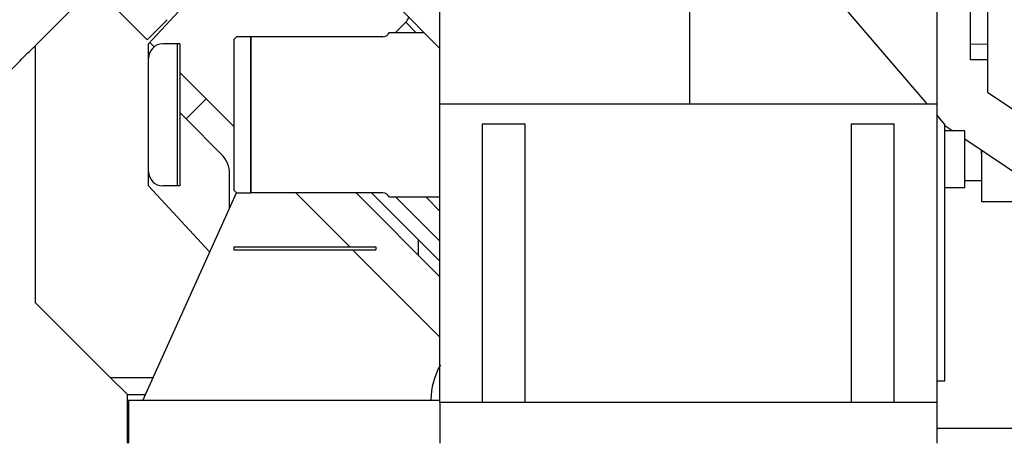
# Model space of a CAD drawing. Header units: inches. Extents: x 0 to 29700, y -16 to 21000.
# Tile 267 of 376: x 13794 to 14487, y 14894 to 15192. Entities that reach past the tile are written whole.
import ezdxf

# ---------------------------------------------------------------- set-up
doc = ezdxf.new("R2010")
doc.units = ezdxf.units.IN
doc.layers.add('1', color=7, linetype='Continuous', true_color=0xffffff)
doc.layers.add('254', color=7, linetype='Continuous', true_color=0xffffff)
doc.styles.add('latin_extended', font='simplex.shx')
doc.dimstyles.get("Standard").update_dxf_attribs({"dimtxt": 0.18, "dimasz": 0.18, "dimexe": 0.18, "dimexo": 0.0625, "dimgap": 0.09, "dimtad": 0, "dimtih": 1, "dimtoh": 1, "dimdec": 4, "dimzin": 0, "dimdsep": 46, "dimtxsty": 'Standard', "dimcen": 0.09, "dimadec": 0, "dimazin": 0, "dimtfac": 1, "dimtdec": 4, "dimtofl": 0, "dimtmove": 0, "dimatfit": 3, "dimfxl": 1, "dimtolj": 1, "dimtzin": 0, "dimarcsym": 0})

# ---------------------------------------------------------------- blocks, each defined once
blk = doc.blocks.new('_U4')
at = {"layer": '254', "color": 3, "linetype": 'Continuous', "lineweight": 13, "transparency": 16777216}
for p, q in [((13540.1, 16100.87), (13540.1, 18753.19)), ((16342.13, 14881.25), (16342.13, 18753.19)), ((13715.1, 18703.19), (16167.13, 18703.19))]:
    blk.add_line(p, q, dxfattribs=at)
at = {"layer": '254', "color": 3, "transparency": 16777216}
for points in [[(13715.1, 18732.36), (13715.1, 18674.02), (13540.1, 18703.19)], [(16167.13, 18674.02), (16167.13, 18732.36), (16342.13, 18703.19)]]:
    blk.add_solid(points, dxfattribs=at)
at = {"layer": 'Defpoints', "color": 0, "transparency": 16777216}
for p in [(16342.13, 18703.19), (13540.1, 16050.87), (16342.13, 14831.25)]:
    blk.add_point(p, dxfattribs=at)
at = {"layer": '254', "color": 2, "lineweight": 13, "transparency": 16777216, "insert": (14632.78, 18965.69), "char_height": 175, "attachment_point": 1, "style": 'latin_extended'}
blk.add_mtext('\\A1;2802', dxfattribs=at)

msp = doc.modelspace()

# ---------------------------------------------------------------- linework, layer by layer
at = {"layer": '1', "color": 2, "linetype": 'Continuous', "lineweight": 25}
for p, q in [((14475.605, 15241.692), (14475.605, 15140.907)), ((14463.605, 15174.692), (14463.605, 15222.692)), ((14463.605, 15163.692), (14463.605, 15174.692)), ((14475.605, 15163.692), (14463.605, 15163.692)), ((14475.605, 15140.907), (14509.282, 15118.191)), ((14445.605, 15117.491), (14451.239, 15113.691)), ((14459.605, 15108.048), (14509.282, 15074.541)), ((14471.445, 15097.498), (14471.445, 15100.062)), ((14471.614, 15097.498), (14471.445, 15097.498)), ((14471.605, 15063.692), (14471.605, 15099.954)), ((14509.582, 15063.692), (14471.605, 15063.692))]:
    msp.add_line(p, q, dxfattribs=at)
at = {"layer": '1', "color": 110, "linetype": 'Continuous', "lineweight": 13}
msp.add_line((14463.605, 15174.692), (14475.605, 15174.692), dxfattribs=at)
at = {"layer": '254', "color": 2, "linetype": 'Continuous', "lineweight": 25}
for p, q in [((14265.605, 15298.692), (14265.605, 15132.688)), ((14433.151, 15132.694), (14290.605, 15298.692)), ((14089.805, 15132.686), (14089.805, 15272.692)), ((14439.805, 15272.692), (14439.805, 15132.686)), ((13884.644, 15174.941), (13944.644, 15239.941)), ((13883.665, 15177.81), (13835.649, 15225.826)), ((14089.805, 15171.78), (14058.022, 15203.564)), ((13883.665, 15177.81), (13897.807, 15191.952)), ((14065.8, 15190.129), (14058.612, 15182.941)), ((13946.644, 15179.941), (13944.644, 15177.941)), ((13944.644, 15177.941), (13944.644, 15071.941)), ((13956.644, 15179.941), (13946.644, 15179.941)), ((13956.644, 15179.941), (13956.644, 15069.941)), ((14049.644, 15179.941), (13956.644, 15179.941)), ((13956.644, 15069.941), (13956.644, 15179.941)), ((14054.227, 15182.941), (14078.644, 15182.941)), ((13804.644, 15173.526), (13804.644, 14992.941)), ((13884.644, 15164.94), (13884.644, 15174.941)), ((13888.581, 15172.894), (13885.551, 15175.924)), ((13904.644, 15174.941), (13894.644, 15174.941)), ((13904.644, 15174.941), (13904.644, 15074.941)), ((13906.644, 15174.941), (13904.644, 15174.941)), ((13906.644, 15174.941), (13906.644, 15074.941)), ((13884.644, 15084.941), (13884.644, 15164.941)), ((13925.138, 15136.336), (13906.644, 15154.83)), ((13944.644, 15116.83), (13925.138, 15136.336)), ((14089.805, 14922.692), (14089.805, 15132.692)), ((14089.805, 15132.692), (14439.805, 15132.692)), ((14439.805, 15132.692), (14439.805, 14922.692)), ((13910.996, 15122.194), (13906.644, 15126.546)), ((13935.842, 15097.348), (13910.996, 15122.194)), ((14445.605, 15118.192), (14439.804, 15124.946)), ((14119.805, 14922.692), (14119.805, 15118.549)), ((14119.805, 15118.549), (14149.805, 15118.549)), ((14149.805, 14922.692), (14149.805, 15118.549)), ((14379.805, 14922.692), (14379.805, 15118.549)), ((14379.805, 15118.549), (14409.805, 15118.549)), ((14409.805, 14922.692), (14409.805, 15118.549)), ((14445.605, 14937.692), (14445.605, 15118.192)), ((14459.605, 15113.692), (14445.603, 15113.692)), ((14459.605, 15073.692), (14459.605, 15113.692)), ((13884.644, 15074.941), (13884.644, 15084.941)), ((13941.7, 15059.201), (13941.7, 15083.206)), ((13927.732, 15028.263), (13884.644, 15074.941)), ((13904.644, 15074.941), (13894.644, 15074.941)), ((13906.644, 15074.941), (13904.644, 15074.941)), ((14445.603, 15073.692), (14459.605, 15073.692)), ((14459.607, 15078.692), (14471.605, 15078.692)), ((13880.536, 14923.714), (13946.576, 15070.006)), ((13944.644, 15071.941), (13946.644, 15069.941)), ((13946.644, 15069.941), (13956.644, 15069.941)), ((14049.644, 15069.941), (13956.644, 15069.941)), ((14026.31, 15031.94), (13988.309, 15069.941)), ((14089.803, 15010.874), (14030.736, 15069.94)), ((14041.738, 15069.941), (14089.804, 15021.875)), ((14089.805, 15066.941), (14054.227, 15066.941)), ((14058.88, 15066.941), (14089.803, 15036.018)), ((14080.092, 15066.942), (14089.803, 15057.231)), ((13944.644, 15031.941), (14044.644, 15031.941)), ((13944.644, 15031.941), (13944.644, 15029.941)), ((14044.644, 15031.941), (14044.644, 15029.941)), ((14074.605, 15037.077), (14074.605, 15026.075)), ((13944.644, 15029.941), (14044.644, 15029.941)), ((14089.803, 14968.447), (14028.309, 15029.941)), ((13804.644, 14992.941), (13857.644, 14939.941)), ((13869.644, 14927.941), (13857.644, 14939.941)), ((13857.644, 14939.941), (13887.862, 14939.941)), ((14439.802, 14937.692), (14445.605, 14937.692)), ((13869.644, 14927.941), (13882.447, 14927.941)), ((13869.644, 14893.692), (13869.644, 14927.941)), ((14089.8, 14923.714), (13870.536, 14923.714)), ((13870.536, 14923.714), (13870.536, 14893.692)), ((14083.536, 14924.006), (14083.536, 14923.714)), ((14089.805, 14922.692), (14119.806, 14922.692)), ((14089.805, 14922.692), (14089.805, 14893.692)), ((14119.805, 14922.692), (14149.805, 14922.692)), ((14149.808, 14922.692), (14379.802, 14922.692)), ((14379.805, 14922.692), (14409.805, 14922.692)), ((14409.803, 14922.692), (14439.805, 14922.692)), ((14439.805, 14922.692), (14439.805, 14893.692)), ((14439.807, 14904.361), (14532.669, 14904.361))]:
    msp.add_line(p, q, dxfattribs=at)
at = {"layer": '254', "color": 110, "linetype": 'Continuous', "lineweight": 13}
for p, q in [((14072.988, 15182.941), (14065.8, 15190.129)), ((13925.138, 15136.336), (13910.996, 15122.194))]:
    msp.add_line(p, q, dxfattribs=at)
at = {"layer": '254', "color": 2, "linetype": 'Continuous', "lineweight": 25}
for centre, radius, start, end in [((14059.436, 15196.493), 9, 315, 341.388281), ((14049.644, 15184.941), 5, 270, 336.421822), ((13894.644, 15164.941), 10, 90, 180), ((13921.7, 15083.206), 20, 0, 45), ((13894.644, 15084.941), 10, 180, 270), ((14049.644, 15064.941), 5, 23.578178, 90), ((14133.536, 14924.006), 50, 150.040696, 180)]:
    msp.add_arc(centre, radius, start, end, dxfattribs=at)
msp.add_open_spline([(13786.557, 15155.443), (13846.294, 15215.18)], degree=1, dxfattribs=at)

# ---------------------------------------------------------------- dimensions: what is measured, and where the dimension line sits
at = {"layer": '254', "color": 2, "linetype": 'Continuous', "lineweight": 13}
dim = msp.add_linear_dim(base=(16342.127, 18703.192), p1=(13540.095, 16050.87), p2=(16342.127, 14831.252), dimstyle='Standard', override={"dimscale": 50, "dimtxt": 3.5, "dimasz": 3.5, "dimexe": 1, "dimexo": 1, "dimgap": 1.75, "dimtad": 1, "dimtih": 1, "dimtoh": 0, "dimdec": 0, "dimlfac": 1, "dimzin": 8, "dimdsep": 46, "dimlunit": 2, "dimtxsty": 'latin_extended', "dimsah": 1, "dimse1": 0, "dimse2": 0, "dimsd1": 0, "dimsd2": 0, "dimclrd": 3, "dimclre": 3, "dimclrt": 2, "dimtol": 0, "dimtm": -0.1, "dimtfac": 0.714286, "dimtdec": 3, "dimtofl": 1, "dimtmove": 0, "dimtzin": 8, "dimlwd": 13, "dimlwe": 13}, dxfattribs=at)
dim.commit()
dim.dimension.update_dxf_attribs({"geometry": '_U4', "text_midpoint": (14941.111, 18703.192), "dimtype": 160})

doc.saveas('drawing.dxf')
